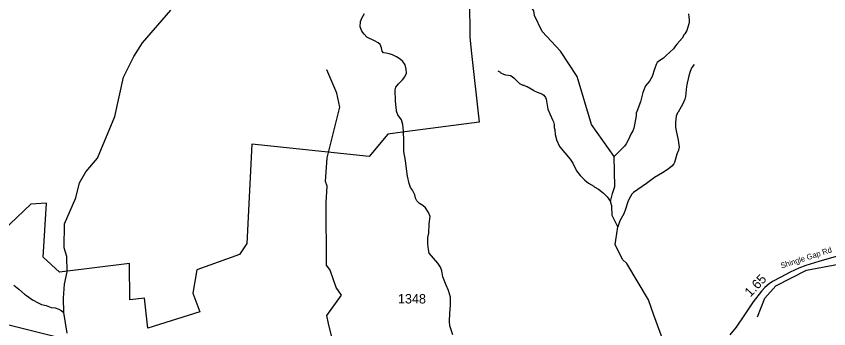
# Model space of a CAD drawing. Extents: x 1248089 to 1457196, y 820910 to 988753.
# Drawn here: x 1318874 to 1329644, y 903821 to 907969 of the extents above; entities that cross this region are included whole.
import ezdxf

# ---------------------------------------------------------------- set-up
doc = ezdxf.new("R2010")
doc.units = 0
for name, color, linetype in [('Exist Boundary Land Use Forest State Division NC Forest Resources', 7, 'Continuous'), ('Exist Hydrographic Creek Single Shore', 7, 'Continuous'), ('Exist Hydrographic Misc Water Feature', 7, 'Continuous'), ('Exist Road Non-System Type 51', 7, 'Continuous'), ('Exist Road Secondary Structure Standard Bridge Number Label', 7, 'Continuous'), ('Exist Road Secondary Type 41 Attributed', 7, 'Continuous'), ('Exist Road Secondary Type 51 Attributed', 7, 'Continuous'), ('Exist Road Secondary Type 51 Label', 7, 'Continuous'), ('Prop GRAU CAT1 Cell', 7, 'Continuous'), ('Prop Lane Lines', 7, 'Continuous')]:
    doc.layers.add(name, color=color, linetype=linetype)

msp = doc.modelspace()

# ---------------------------------------------------------------- linework, layer by layer
at = {"layer": 'Exist Boundary Land Use Forest State Division NC Forest Resources'}
msp.add_lwpolyline([(1324882, 908182), (1324886, 907695), (1324906, 907513), (1325009, 906563), (1324025, 906434), (1323995, 906430), (1323799, 906404), (1323550, 906108), (1321998, 906271), (1321929, 904952), (1321833, 904809), (1321269, 904604), (1321214, 904295), (1321306, 904045), (1320617, 903828), (1320575, 904227), (1320381, 904204), (1320374, 904688), (1319448, 904573), (1319232, 904771), (1319273, 905486), (1319066, 905473), (1318700, 905124)], dxfattribs=at)
at = {"layer": 'Exist Hydrographic Creek Single Shore'}
for points in [[(1319550, 903763), (1319503, 904036), (1319500, 904228), (1319513, 904412), (1319550, 904578), (1319546, 904779), (1319508, 904894), (1319515, 905213), (1319665, 905558), (1319711, 905757), (1319798, 905906), (1319952, 906087), (1320182, 906640), (1320294, 907160), (1320434, 907433), (1320546, 907615), (1320924, 908047)], [(1323054, 903726), (1323012, 903893), (1322989, 903997), (1323183, 904268), (1323114, 904369), (1323036, 904597), (1322988, 904664), (1322982, 905498), (1322996, 905714), (1322972, 905774), (1322996, 906088), (1323162, 906761), (1323124, 906946), (1322990, 907257)], [(1327565, 903351), (1327327, 904001), (1327255, 904207), (1326966, 904689), (1326909, 904739), (1326814, 904941), (1326823, 904999)], [(1328701, 903981), (1328798, 904229), (1328944, 904393), (1329349, 904598), (1330694, 904849)]]:
    msp.add_lwpolyline(points, dxfattribs=at)
at = {"layer": 'Exist Hydrographic Misc Water Feature'}
for points in [[(1326823, 904999), (1326849, 905172), (1326773, 905326), (1326767, 905451), (1326752, 905512), (1326779, 905618), (1326806, 905710), (1326798, 906106), (1326500, 906533), (1326307, 907171), (1326089, 907504), (1325845, 907768), (1325742, 907977), (1325735, 908042), (1325558, 908322), (1325440, 908616)], [(1327785, 908002), (1327791, 907956), (1327793, 907924), (1327792, 907892), (1327787, 907868), (1327762, 907781), (1327737, 907734), (1327729, 907726), (1327700, 907679), (1327635, 907601), (1327613, 907577), (1327584, 907538), (1327487, 907449), (1327452, 907412), (1327403, 907380), (1327370, 907353), (1327362, 907337), (1327354, 907329), (1327336, 907266), (1327301, 907171), (1327267, 907108), (1327214, 907045), (1327179, 906958), (1327148, 906831), (1327098, 906705), (1327091, 906681), (1327090, 906649), (1327071, 906529), (1327058, 906482), (1327045, 906450), (1327019, 906403), (1326994, 906340), (1326960, 906277), (1326935, 906245), (1326798, 906106)], [(1325258, 907244), (1325282, 907229), (1325290, 907221), (1325331, 907200), (1325361, 907191), (1325397, 907188), (1325425, 907181), (1325448, 907168), (1325476, 907145), (1325546, 907077), (1325573, 907063), (1325589, 907056), (1325601, 907056), (1325605, 907050), (1325645, 907035), (1325731, 906988), (1325739, 906980), (1325778, 906959), (1325842, 906941), (1325869, 906920), (1325889, 906889), (1325896, 906867), (1325920, 906735), (1325984, 906595), (1325994, 906569), (1326003, 906532), (1326002, 906516), (1326006, 906508), (1326005, 906494), (1326013, 906460), (1326019, 906400), (1326037, 906335), (1326037, 906327), (1326074, 906238), (1326218, 906070), (1326252, 906021), (1326301, 905916), (1326348, 905857), (1326410, 905793), (1326457, 905755), (1326528, 905713), (1326536, 905705), (1326591, 905672), (1326653, 905624), (1326706, 905572), (1326752, 905512)], [(1327860, 907326), (1327829, 907287), (1327820, 907272), (1327801, 907224), (1327787, 907177), (1327780, 907137), (1327765, 907081), (1327762, 907059), (1327764, 907053), (1327758, 907037), (1327746, 906902), (1327737, 906870), (1327715, 906815), (1327686, 906768), (1327648, 906697), (1327640, 906689), (1327620, 906641), (1327612, 906562), (1327614, 906500), (1327618, 906470), (1327649, 906325), (1327659, 906233), (1327650, 906193), (1327628, 906137), (1327597, 906026), (1327589, 906011), (1327564, 905981), (1327515, 905939), (1327441, 905889), (1327333, 905830), (1327229, 905747), (1327056, 905630), (1327033, 905607), (1326999, 905544), (1326982, 905504), (1326951, 905409), (1326926, 905346), (1326875, 905252), (1326849, 905172)], [(1318843, 904400), (1318910, 904346), (1318984, 904280), (1319010, 904265), (1319090, 904205), (1319173, 904160), (1319209, 904145), (1319272, 904128), (1319339, 904104), (1319391, 904098), (1319439, 904083), (1319468, 904066), (1319503, 904036)]]:
    msp.add_lwpolyline(points, dxfattribs=at)
at = {"layer": 'Exist Road Non-System Type 51'}
for points in [[(1324048, 907213), (1324042, 907268), (1324030, 907325), (1323999, 907369), (1323965, 907398), (1323915, 907431), (1323861, 907458), (1323816, 907470), (1323778, 907477), (1323740, 907483), (1323723, 907504), (1323714, 907550), (1323699, 907594), (1323671, 907617), (1323621, 907642), (1323522, 907691), (1323484, 907729), (1323453, 907772), (1323433, 907828), (1323435, 907897), (1323454, 907945), (1323491, 908006)], [(1323913, 906717), (1323909, 906758), (1323901, 906840), (1323897, 906992), (1323907, 907028), (1323941, 907071), (1323995, 907123), (1324025, 907165), (1324048, 907213)]]:
    msp.add_lwpolyline(points, dxfattribs=at)
at = {"layer": 'Exist Road Secondary Structure Standard Bridge Number Label'}
msp.add_lwpolyline([(1319932, 902233), (1319375, 903719), (1317393, 904214)], dxfattribs=at)
at = {"layer": 'Exist Road Secondary Type 41 Attributed'}
msp.add_lwpolyline([(1324663, 903741), (1324621, 903861), (1324617, 903916), (1324621, 904027), (1324632, 904131), (1324629, 904242), (1324603, 904328), (1324574, 904400), (1324528, 904511), (1324517, 904591), (1324499, 904638), (1324463, 904690), (1324347, 904826), (1324338, 904872), (1324328, 904945), (1324330, 905032), (1324344, 905091), (1324347, 905214), (1324359, 905311), (1324339, 905363), (1324298, 905426), (1324264, 905457), (1324218, 905483), (1324183, 905518), (1324168, 905555), (1324158, 905598), (1324127, 905660), (1324101, 905695), (1324082, 905751), (1324061, 905847), (1324047, 905944), (1324033, 906056), (1324010, 906172), (1324012, 906316), (1324009, 906444), (1323996, 906531), (1323981, 906594), (1323933, 906662), (1323914, 906707), (1323913, 906717)], dxfattribs=at)
at = {"layer": 'Exist Road Secondary Type 51 Attributed'}
msp.add_lwpolyline([(1329774, 904791), (1329514, 904715), (1329338, 904663), (1329246, 904624), (1329133, 904573), (1329009, 904506), (1328900, 904450), (1328853, 904416), (1328796, 904367), (1328754, 904322), (1328643, 904178), (1328529, 904007), (1328416, 903843), (1328331, 903740)], dxfattribs=at)

# ---------------------------------------------------------------- texts
at = {"layer": 'Exist Road Secondary Type 51 Label'}
msp.add_text('Shingle Gap Rd', height=75, rotation=18.0457, dxfattribs=at).set_placement((1329019, 904619))
at = {"layer": 'Prop GRAU CAT1 Cell'}
msp.add_text('1.65', height=125, rotation=46.932, dxfattribs=at).set_placement((1328606, 904235))
at = {"layer": 'Prop Lane Lines'}
msp.add_text('1348', height=125, dxfattribs=at).set_placement((1323933, 904157))

doc.saveas('drawing.dxf')
